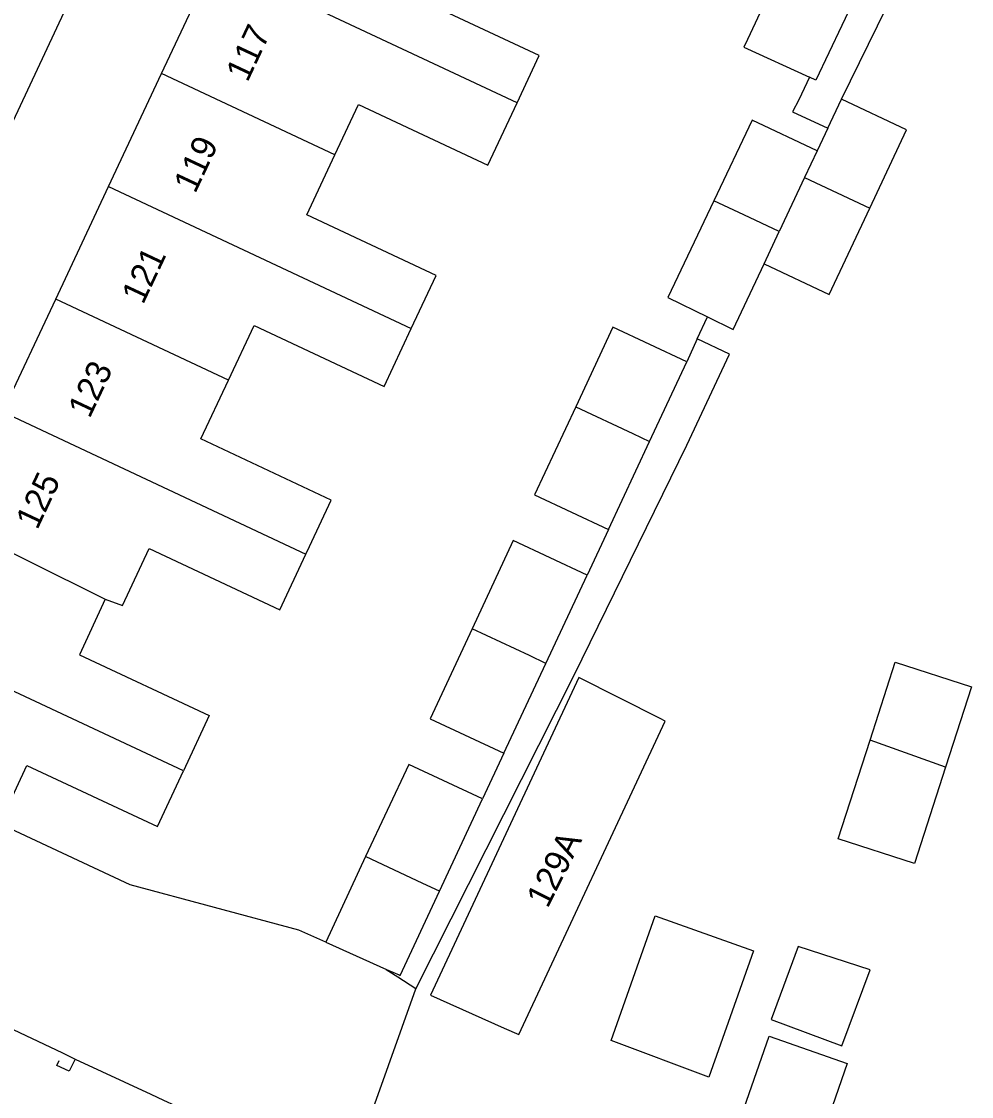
# Model space of a CAD drawing. Extents: x 159822 to 160765, y 380693 to 381634.
# Drawn here: x 160094.7 to 160132.82, y 381227.93 to 381271.06 of the extents above; entities that cross this region are included whole.
import ezdxf

# ---------------------------------------------------------------- set-up
doc = ezdxf.new("R2010")
doc.units = 0
for name, color, linetype in [('IMGEO_Erf', 7, 'Continuous'), ('IMGEO_Muur', 7, 'Continuous'), ('IMGEO_Pand', 7, 'Continuous'), ('IMGEO_Pand_nummerreeks', 7, 'Continuous'), ('IMGEO_Rijbaan_lokaal_open', 7, 'Continuous'), ('IMGEO_Voetpad_halfverhard', 7, 'Continuous'), ('IMGEO_Voetpad_open', 7, 'Continuous')]:
    doc.layers.add(name, color=color, linetype=linetype)

msp = doc.modelspace()

# ---------------------------------------------------------------- linework, layer by layer
at = {"layer": 'IMGEO_Erf'}
msp.add_lwpolyline([(160121.816, 381258.327), (160122.224, 381259.211)], dxfattribs=at)
at = {"layer": 'IMGEO_Muur'}
for points in [[(160096.846, 381229.438), (160096.616, 381228.951), (160096.114, 381229.177), (160096.206, 381229.379)], [(160096.346, 381229.686), (160096.846, 381229.438)]]:
    msp.add_lwpolyline(points, dxfattribs=at)
at = {"layer": 'IMGEO_Pand'}
for points in [[(160114.586, 381267.807), (160115.475, 381269.7), (160110.256, 381272.152), (160111.491, 381274.78)], [(160100.321, 381268.975), (160102.447, 381273.501)], [(160114.586, 381267.807), (160102.447, 381273.501)], [(160125.255, 381273.374), (160123.832, 381270.342), (160123.685, 381270.03), (160126.321, 381268.833)], [(160128.139, 381272.019), (160126.578, 381268.716), (160126.321, 381268.833)], [(160098.195, 381264.449), (160100.321, 381268.975)], [(160107.272, 381265.713), (160100.321, 381268.975)], [(160107.272, 381265.713), (160108.223, 381267.736), (160113.408, 381265.3), (160114.586, 381267.807)], [(160127.054, 381266.78), (160127.604, 381267.95)], [(160128.739, 381263.579), (160130.216, 381266.722), (160127.604, 381267.95)], [(160126.626, 381265.869), (160124.017, 381267.106), (160122.484, 381263.872)], [(160127.054, 381266.78), (160126.626, 381265.869)], [(160110.341, 381258.751), (160111.336, 381260.869), (160106.143, 381263.309), (160107.272, 381265.713)], [(160126.626, 381265.869), (160126.126, 381264.805)], [(160126.126, 381264.805), (160125.109, 381262.639)], [(160126.126, 381264.805), (160128.739, 381263.579)], [(160096.069, 381259.923), (160098.195, 381264.449)], [(160098.195, 381264.449), (160110.341, 381258.751)], [(160122.484, 381263.872), (160120.643, 381259.986), (160122.224, 381259.211)], [(160125.109, 381262.639), (160123.682, 381263.309), (160122.484, 381263.872)], [(160124.5, 381261.343), (160127.112, 381260.116), (160128.739, 381263.579)], [(160124.5, 381261.343), (160125.109, 381262.639)], [(160122.224, 381259.211), (160123.26, 381258.703), (160124.5, 381261.343)], [(160093.943, 381255.397), (160096.069, 381259.923)], [(160103.001, 381256.673), (160096.069, 381259.923)], [(160103.001, 381256.673), (160104.033, 381258.87), (160109.247, 381256.421), (160110.341, 381258.751)], [(160121.393, 381257.411), (160118.431, 381258.794), (160116.942, 381255.607)], [(160119.901, 381254.216), (160121.393, 381257.411)], [(160106.106, 381249.692), (160106.25, 381250), (160107.122, 381251.864), (160101.895, 381254.319), (160103.001, 381256.673)], [(160093.943, 381255.397), (160105.448, 381250), (160106.106, 381249.692)], [(160116.942, 381255.607), (160115.289, 381252.069), (160118.249, 381250.678)], [(160116.942, 381255.607), (160119.236, 381254.529), (160119.901, 381254.216)], [(160118.249, 381250.678), (160119.901, 381254.216)], [(160091.859, 381250.961), (160098.06, 381247.885)], [(160117.394, 381248.845), (160114.433, 381250.235), (160112.783, 381246.704)], [(160098.06, 381247.885), (160098.753, 381247.627), (160099.821, 381249.915), (160105.064, 381247.466), (160106.106, 381249.692)], [(160115.744, 381245.313), (160117.394, 381248.845)], [(160098.06, 381247.885), (160097.019, 381245.655), (160102.232, 381243.22), (160101.198, 381241.005)], [(160101.198, 381241.005), (160089.11, 381246.66)], [(160112.783, 381246.704), (160111.095, 381243.092), (160114.06, 381241.709)], [(160115.744, 381245.313), (160115.079, 381245.625), (160112.783, 381246.704)], [(160114.06, 381241.709), (160115.744, 381245.313)], [(160128.753, 381242.233), (160129.761, 381245.354), (160132.824, 381244.364), (160131.784, 381241.145)], [(160120.33, 381243.099), (160117.069, 381244.744), (160111.117, 381231.995), (160111.497, 381231.825), (160114.066, 381230.679), (160114.656, 381230.416), (160120.53, 381242.998), (160120.33, 381243.099)], [(160131.784, 381241.145), (160130.537, 381237.283), (160127.473, 381238.273), (160128.753, 381242.233)], [(160131.784, 381241.145), (160128.753, 381242.233)], [(160093.819, 381238.873), (160094.914, 381241.216), (160100.154, 381238.769), (160101.198, 381241.005)], [(160113.205, 381239.877), (160110.24, 381241.261), (160108.51, 381237.559)], [(160111.473, 381236.168), (160113.205, 381239.877)], [(160108.51, 381237.559), (160106.907, 381234.127)], [(160111.473, 381236.168), (160110.808, 381236.48), (160108.51, 381237.559)], [(160109.35, 381233.033), (160109.851, 381232.809), (160109.896, 381232.789), (160111.473, 381236.168)], [(160118.359, 381230.187), (160120.132, 381235.183), (160124.078, 381233.782), (160122.281, 381228.716), (160118.359, 381230.187)], [(160106.907, 381234.127), (160109.35, 381233.033)], [(160125.869, 381233.947), (160124.782, 381231.026), (160127.619, 381229.969), (160128.752, 381233.011), (160125.869, 381233.947)], [(160124.697, 381230.352), (160127.837, 381229.261), (160126.039, 381224.086), (160122.9, 381225.177), (160124.697, 381230.352)]]:
    msp.add_lwpolyline(points, dxfattribs=at)
at = {"layer": 'IMGEO_Rijbaan_lokaal_open'}
for points in [[(160106.907, 381234.127), (160105.83, 381234.609), (160099.062, 381236.431), (160093.819, 381238.873)], [(160080.428, 381237.176), (160084.045, 381235.492), (160096.346, 381229.686), (160096.846, 381229.438), (160099.89, 381228.026), (160100.403, 381227.789), (160101.328, 381227.361)], [(160110.525, 381232.259), (160109.807, 381232.717), (160109.339, 381233.016), (160109.35, 381233.033)], [(160107.708, 381224.372), (160110.525, 381232.259)]]:
    msp.add_lwpolyline(points, dxfattribs=at)
at = {"layer": 'IMGEO_Voetpad_halfverhard'}
for points in [[(160127.604, 381267.95), (160129.779, 381272.377)], [(160126.321, 381268.833), (160125.892, 381267.926), (160125.642, 381267.444), (160127.054, 381266.78)], [(160110.525, 381232.259), (160116.872, 381244.843), (160121.399, 381254.066), (160123.112, 381257.719), (160121.816, 381258.327)], [(160121.816, 381258.327), (160121.393, 381257.411)], [(160118.249, 381250.678), (160117.394, 381248.845)], [(160114.06, 381241.709), (160113.205, 381239.877)]]:
    msp.add_lwpolyline(points, dxfattribs=at)
at = {"layer": 'IMGEO_Voetpad_open'}
msp.add_lwpolyline([(160083.551, 381243.93), (160086.358, 381250), (160112.977, 381306.833)], dxfattribs=at)

# ---------------------------------------------------------------- texts
at = {"layer": 'IMGEO_Pand_nummerreeks'}
for s, rotation, p in [('117', 64.8389, (160103.766, 381268.595)), ('119', 64.8389, (160101.667, 381264.126)), ('121', 64.8389, (160099.577, 381259.677)), ('123', 64.8389, (160097.43, 381255.105)), ('125', 64.8389, (160095.33, 381250.636)), ('129A', 63.2316, (160115.809, 381235.452))]:
    msp.add_text(s, height=1, rotation=rotation, dxfattribs=at).set_placement(p)

doc.saveas('drawing.dxf')
